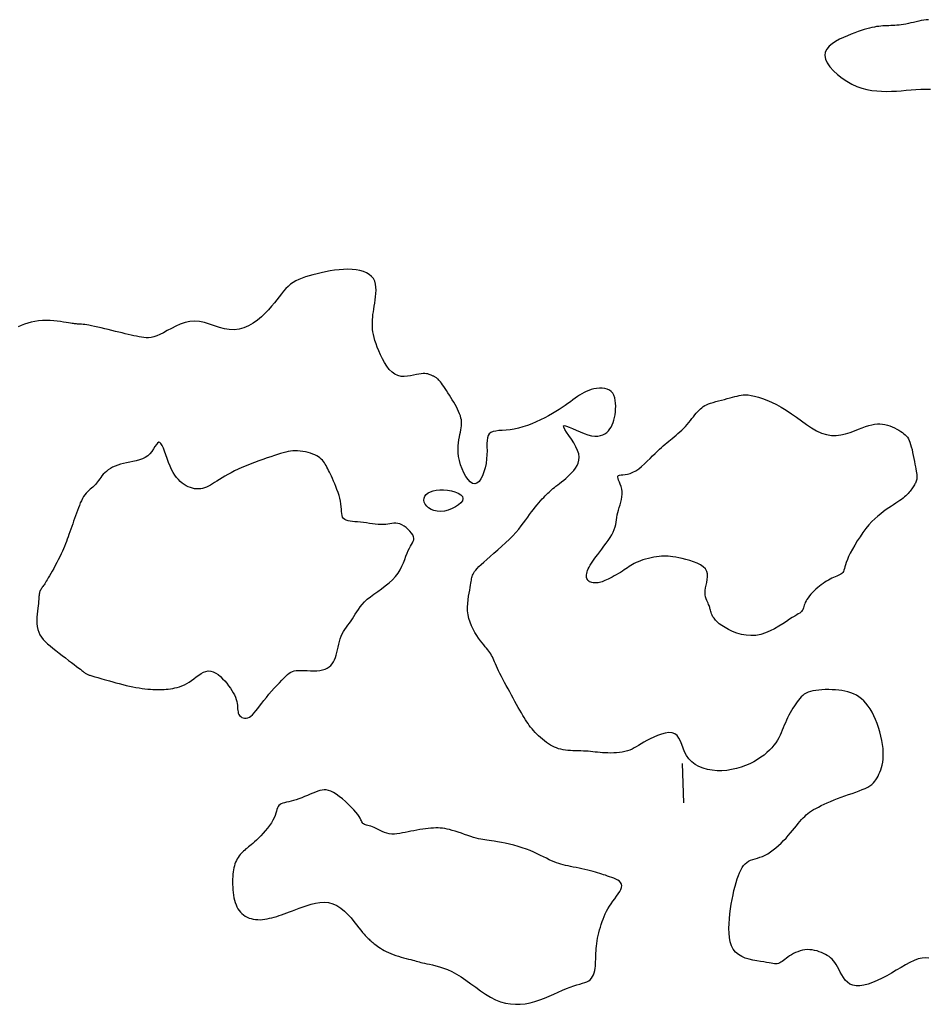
# Model space of a CAD drawing. Header units: millimetres. Extents: x 32690613 to 32693367, y 5343692 to 5344708.
# Tile 979 of 1009: x 32693272 to 32693295, y 5344494 to 5344519. Entities that reach past the tile are written whole.
import ezdxf

# ---------------------------------------------------------------- set-up
doc = ezdxf.new("R2010")
doc.units = ezdxf.units.MM
doc.header["$LTSCALE"] = 20
doc.layers.add('02-DGM_HL_491.50', color=72, linetype='Continuous')

msp = doc.modelspace()

# ---------------------------------------------------------------- linework, layer by layer
at = {"layer": '02-DGM_HL_491.50', "elevation": 491.5, "flags": 128}
for points in [[(32693295.488, 5344519.036), (32693295.432, 5344519.031), (32693295.372, 5344519.023), (32693295.308, 5344519.012), (32693295.243, 5344518.998), (32693295.176, 5344518.983), (32693295.109, 5344518.968), (32693295.042, 5344518.952), (32693294.977, 5344518.937), (32693294.913, 5344518.925), (32693294.852, 5344518.914), (32693294.794, 5344518.905), (32693294.739, 5344518.899), (32693294.685, 5344518.894), (32693294.633, 5344518.89), (32693294.581, 5344518.887), (32693294.531, 5344518.885), (32693294.481, 5344518.883), (32693294.431, 5344518.881), (32693294.381, 5344518.878), (32693294.329, 5344518.875), (32693294.277, 5344518.871), (32693294.223, 5344518.866), (32693294.168, 5344518.858), (32693294.11, 5344518.849), (32693294.049, 5344518.837), (32693293.986, 5344518.823), (32693293.919, 5344518.805), (32693293.848, 5344518.784), (32693293.773, 5344518.76), (32693293.693, 5344518.733), (32693293.609, 5344518.701), (32693293.519, 5344518.666), (32693293.424, 5344518.627), (32693293.323, 5344518.583), (32693293.221, 5344518.535), (32693293.122, 5344518.482), (32693293.031, 5344518.423), (32693292.953, 5344518.358), (32693292.893, 5344518.286), (32693292.854, 5344518.208), (32693292.843, 5344518.123), (32693292.861, 5344518.03), (32693292.908, 5344517.933), (32693292.977, 5344517.833), (32693293.067, 5344517.733), (32693293.171, 5344517.637), (32693293.288, 5344517.546), (32693293.411, 5344517.464), (32693293.539, 5344517.393), (32693293.666, 5344517.335), (32693293.793, 5344517.29), (32693293.919, 5344517.256), (32693294.045, 5344517.232), (32693294.171, 5344517.217), (32693294.296, 5344517.209), (32693294.421, 5344517.207), (32693294.546, 5344517.21), (32693294.671, 5344517.216), (32693294.796, 5344517.225), (32693294.921, 5344517.235), (32693295.045, 5344517.245), (32693295.17, 5344517.254), (32693295.295, 5344517.261), (32693295.42, 5344517.264), (32693295.545, 5344517.263)], [(32693295.498, 5344495.097), (32693295.416, 5344495.108), (32693295.327, 5344495.103), (32693295.23, 5344495.08), (32693295.127, 5344495.042), (32693295.019, 5344494.991), (32693294.906, 5344494.93), (32693294.79, 5344494.863), (32693294.67, 5344494.792), (32693294.549, 5344494.72), (32693294.427, 5344494.651), (32693294.305, 5344494.586), (32693294.184, 5344494.529), (32693294.065, 5344494.479), (32693293.951, 5344494.439), (32693293.842, 5344494.411), (32693293.739, 5344494.395), (32693293.645, 5344494.394), (32693293.561, 5344494.409), (32693293.487, 5344494.44), (32693293.423, 5344494.485), (32693293.367, 5344494.542), (32693293.319, 5344494.606), (32693293.276, 5344494.675), (32693293.237, 5344494.746), (32693293.201, 5344494.815), (32693293.167, 5344494.88), (32693293.134, 5344494.937), (32693293.1, 5344494.988), (32693293.065, 5344495.032), (32693293.029, 5344495.071), (32693292.992, 5344495.106), (32693292.952, 5344495.138), (32693292.909, 5344495.166), (32693292.863, 5344495.193), (32693292.813, 5344495.219), (32693292.76, 5344495.243), (32693292.704, 5344495.265), (32693292.646, 5344495.284), (32693292.586, 5344495.299), (32693292.524, 5344495.31), (32693292.462, 5344495.316), (32693292.4, 5344495.317), (32693292.337, 5344495.311), (32693292.276, 5344495.3), (32693292.215, 5344495.284), (32693292.157, 5344495.265), (32693292.1, 5344495.241), (32693292.046, 5344495.215), (32693291.995, 5344495.187), (32693291.947, 5344495.157), (32693291.903, 5344495.127), (32693291.863, 5344495.097), (32693291.825, 5344495.068), (32693291.79, 5344495.041), (32693291.757, 5344495.016), (32693291.725, 5344494.994), (32693291.694, 5344494.977), (32693291.663, 5344494.964), (32693291.632, 5344494.956), (32693291.599, 5344494.954), (32693291.563, 5344494.955), (32693291.522, 5344494.961), (32693291.476, 5344494.969), (32693291.422, 5344494.979), (32693291.359, 5344494.99), (32693291.286, 5344495.003), (32693291.202, 5344495.016), (32693291.11, 5344495.03), (32693291.012, 5344495.049), (32693290.913, 5344495.072), (32693290.816, 5344495.103), (32693290.723, 5344495.142), (32693290.639, 5344495.192), (32693290.567, 5344495.255), (32693290.509, 5344495.33), (32693290.465, 5344495.418), (32693290.433, 5344495.517), (32693290.412, 5344495.624), (32693290.401, 5344495.738), (32693290.397, 5344495.858), (32693290.4, 5344495.981), (32693290.409, 5344496.106), (32693290.421, 5344496.232), (32693290.438, 5344496.356), (32693290.457, 5344496.479), (32693290.478, 5344496.599), (32693290.502, 5344496.715), (32693290.527, 5344496.826), (32693290.554, 5344496.932), (32693290.581, 5344497.03), (32693290.609, 5344497.121), (32693290.638, 5344497.205), (32693290.668, 5344497.28), (32693290.699, 5344497.348), (32693290.733, 5344497.408), (32693290.77, 5344497.46), (32693290.81, 5344497.505), (32693290.853, 5344497.541), (32693290.901, 5344497.571), (32693290.952, 5344497.595), (32693291.007, 5344497.615), (32693291.065, 5344497.633), (32693291.126, 5344497.651), (32693291.189, 5344497.672), (32693291.255, 5344497.696), (32693291.321, 5344497.726), (32693291.389, 5344497.764), (32693291.458, 5344497.809), (32693291.527, 5344497.859), (32693291.595, 5344497.914), (32693291.663, 5344497.974), (32693291.729, 5344498.036), (32693291.793, 5344498.1), (32693291.855, 5344498.164), (32693291.913, 5344498.229), (32693291.969, 5344498.293), (32693292.021, 5344498.356), (32693292.072, 5344498.417), (32693292.12, 5344498.476), (32693292.165, 5344498.532), (32693292.209, 5344498.584), (32693292.251, 5344498.633), (32693292.291, 5344498.677), (32693292.331, 5344498.717), (32693292.372, 5344498.754), (32693292.413, 5344498.789), (32693292.458, 5344498.823), (32693292.506, 5344498.855), (32693292.558, 5344498.888), (32693292.616, 5344498.921), (32693292.681, 5344498.955), (32693292.751, 5344498.99), (32693292.827, 5344499.027), (32693292.907, 5344499.063), (32693292.992, 5344499.099), (32693293.08, 5344499.136), (32693293.17, 5344499.171), (32693293.263, 5344499.206), (32693293.356, 5344499.239), (32693293.45, 5344499.272), (32693293.543, 5344499.303), (32693293.633, 5344499.335), (32693293.719, 5344499.366), (32693293.799, 5344499.398), (32693293.873, 5344499.43), (32693293.939, 5344499.463), (32693293.996, 5344499.498), (32693294.044, 5344499.533), (32693294.085, 5344499.571), (32693294.121, 5344499.61), (32693294.151, 5344499.652), (32693294.178, 5344499.696), (32693294.203, 5344499.742), (32693294.226, 5344499.791), (32693294.249, 5344499.844), (32693294.271, 5344499.9), (32693294.291, 5344499.961), (32693294.309, 5344500.026), (32693294.323, 5344500.097), (32693294.333, 5344500.173), (32693294.338, 5344500.256), (32693294.338, 5344500.346), (32693294.331, 5344500.443), (32693294.318, 5344500.546), (32693294.3, 5344500.654), (32693294.276, 5344500.763), (32693294.247, 5344500.873), (32693294.215, 5344500.982), (32693294.178, 5344501.088), (32693294.138, 5344501.189), (32693294.095, 5344501.284), (32693294.05, 5344501.373), (32693294.001, 5344501.455), (32693293.95, 5344501.531), (32693293.895, 5344501.6), (32693293.838, 5344501.662), (32693293.778, 5344501.717), (32693293.715, 5344501.765), (32693293.65, 5344501.806), (32693293.581, 5344501.84), (32693293.51, 5344501.868), (32693293.436, 5344501.891), (32693293.36, 5344501.91), (32693293.281, 5344501.924), (32693293.2, 5344501.934), (32693293.116, 5344501.941), (32693293.031, 5344501.946), (32693292.944, 5344501.949), (32693292.858, 5344501.948), (32693292.773, 5344501.945), (32693292.692, 5344501.938), (32693292.614, 5344501.929), (32693292.542, 5344501.916), (32693292.476, 5344501.9), (32693292.418, 5344501.88), (32693292.367, 5344501.856), (32693292.321, 5344501.829), (32693292.28, 5344501.798), (32693292.242, 5344501.764), (32693292.207, 5344501.725), (32693292.173, 5344501.683), (32693292.139, 5344501.636), (32693292.104, 5344501.586), (32693292.068, 5344501.533), (32693292.032, 5344501.476), (32693291.996, 5344501.417), (32693291.961, 5344501.356), (32693291.927, 5344501.294), (32693291.895, 5344501.231), (32693291.865, 5344501.167), (32693291.838, 5344501.103), (32693291.811, 5344501.04), (32693291.786, 5344500.976), (32693291.76, 5344500.913), (32693291.733, 5344500.849), (32693291.704, 5344500.785), (32693291.672, 5344500.722), (32693291.635, 5344500.658), (32693291.593, 5344500.594), (32693291.546, 5344500.529), (32693291.492, 5344500.466), (32693291.433, 5344500.403), (32693291.367, 5344500.341), (32693291.294, 5344500.281), (32693291.214, 5344500.222), (32693291.126, 5344500.165), (32693291.03, 5344500.111), (32693290.928, 5344500.06), (32693290.82, 5344500.013), (32693290.706, 5344499.972), (32693290.588, 5344499.936), (32693290.467, 5344499.909), (32693290.344, 5344499.889), (32693290.22, 5344499.88), (32693290.095, 5344499.88), (32693289.972, 5344499.891), (32693289.852, 5344499.912), (32693289.738, 5344499.944), (32693289.631, 5344499.987), (32693289.533, 5344500.04), (32693289.447, 5344500.105), (32693289.374, 5344500.18), (32693289.315, 5344500.266), (32693289.268, 5344500.358), (32693289.228, 5344500.453), (32693289.193, 5344500.547), (32693289.158, 5344500.635), (32693289.119, 5344500.713), (32693289.073, 5344500.777), (32693289.015, 5344500.822), (32693288.945, 5344500.846), (32693288.862, 5344500.851), (32693288.771, 5344500.84), (32693288.675, 5344500.816), (32693288.577, 5344500.781), (32693288.479, 5344500.74), (32693288.386, 5344500.695), (32693288.299, 5344500.65), (32693288.223, 5344500.606), (32693288.154, 5344500.565), (32693288.092, 5344500.527), (32693288.034, 5344500.492), (32693287.979, 5344500.46), (32693287.925, 5344500.432), (32693287.869, 5344500.407), (32693287.809, 5344500.386), (32693287.745, 5344500.369), (32693287.676, 5344500.355), (32693287.605, 5344500.345), (32693287.531, 5344500.338), (32693287.457, 5344500.334), (32693287.382, 5344500.332), (32693287.31, 5344500.333), (32693287.239, 5344500.335), (32693287.172, 5344500.339), (32693287.108, 5344500.344), (32693287.047, 5344500.35), (32693286.986, 5344500.357), (32693286.927, 5344500.363), (32693286.867, 5344500.37), (32693286.807, 5344500.375), (32693286.745, 5344500.379), (32693286.682, 5344500.382), (32693286.616, 5344500.384), (32693286.55, 5344500.385), (32693286.483, 5344500.386), (32693286.417, 5344500.388), (32693286.351, 5344500.392), (32693286.287, 5344500.396), (32693286.225, 5344500.403), (32693286.165, 5344500.413), (32693286.107, 5344500.426), (32693286.052, 5344500.441), (32693285.997, 5344500.46), (32693285.944, 5344500.482), (32693285.892, 5344500.507), (32693285.841, 5344500.535), (32693285.789, 5344500.567), (32693285.738, 5344500.603), (32693285.687, 5344500.641), (32693285.637, 5344500.682), (32693285.587, 5344500.725), (32693285.54, 5344500.769), (32693285.494, 5344500.814), (32693285.45, 5344500.859), (32693285.409, 5344500.904), (32693285.372, 5344500.948), (32693285.336, 5344500.992), (32693285.303, 5344501.036), (32693285.27, 5344501.082), (32693285.238, 5344501.13), (32693285.206, 5344501.18), (32693285.173, 5344501.235), (32693285.138, 5344501.293), (32693285.102, 5344501.357), (32693285.063, 5344501.425), (32693285.022, 5344501.497), (32693284.98, 5344501.572), (32693284.937, 5344501.65), (32693284.893, 5344501.729), (32693284.849, 5344501.81), (32693284.804, 5344501.892), (32693284.759, 5344501.973), (32693284.715, 5344502.054), (32693284.671, 5344502.134), (32693284.63, 5344502.212), (32693284.59, 5344502.287), (32693284.553, 5344502.359), (32693284.519, 5344502.427), (32693284.488, 5344502.491), (32693284.462, 5344502.55), (32693284.439, 5344502.605), (32693284.418, 5344502.655), (32693284.399, 5344502.701), (32693284.38, 5344502.745), (32693284.362, 5344502.785), (32693284.342, 5344502.823), (32693284.321, 5344502.86), (32693284.298, 5344502.895), (32693284.271, 5344502.93), (32693284.243, 5344502.966), (32693284.211, 5344503.003), (32693284.177, 5344503.044), (32693284.139, 5344503.089), (32693284.099, 5344503.14), (32693284.056, 5344503.197), (32693284.01, 5344503.262), (32693283.962, 5344503.333), (32693283.915, 5344503.41), (32693283.869, 5344503.493), (32693283.828, 5344503.58), (32693283.791, 5344503.671), (32693283.761, 5344503.765), (32693283.74, 5344503.86), (32693283.729, 5344503.957), (32693283.726, 5344504.053), (32693283.73, 5344504.148), (32693283.739, 5344504.241), (32693283.752, 5344504.329), (32693283.766, 5344504.411), (32693283.781, 5344504.487), (32693283.794, 5344504.555), (32693283.805, 5344504.613), (32693283.813, 5344504.663), (32693283.819, 5344504.707), (32693283.824, 5344504.744), (32693283.83, 5344504.778), (32693283.836, 5344504.808), (32693283.844, 5344504.837), (32693283.854, 5344504.865), (32693283.867, 5344504.895), (32693283.884, 5344504.926), (32693283.907, 5344504.959), (32693283.936, 5344504.997), (32693283.973, 5344505.039), (32693284.018, 5344505.086), (32693284.074, 5344505.14), (32693284.141, 5344505.202), (32693284.219, 5344505.271), (32693284.306, 5344505.347), (32693284.401, 5344505.429), (32693284.5, 5344505.515), (32693284.6, 5344505.604), (32693284.698, 5344505.694), (32693284.793, 5344505.784), (32693284.882, 5344505.873), (32693284.961, 5344505.959), (32693285.033, 5344506.043), (32693285.098, 5344506.124), (32693285.157, 5344506.202), (32693285.211, 5344506.277), (32693285.262, 5344506.349), (32693285.311, 5344506.418), (32693285.358, 5344506.484), (32693285.406, 5344506.547), (32693285.453, 5344506.606), (32693285.5, 5344506.662), (32693285.545, 5344506.715), (32693285.589, 5344506.765), (32693285.632, 5344506.811), (32693285.672, 5344506.853), (32693285.709, 5344506.892), (32693285.744, 5344506.927), (32693285.777, 5344506.959), (32693285.808, 5344506.989), (32693285.84, 5344507.018), (32693285.872, 5344507.046), (32693285.906, 5344507.075), (32693285.943, 5344507.105), (32693285.983, 5344507.136), (32693286.028, 5344507.171), (32693286.076, 5344507.208), (32693286.127, 5344507.248), (32693286.18, 5344507.29), (32693286.234, 5344507.335), (32693286.288, 5344507.383), (32693286.341, 5344507.433), (32693286.392, 5344507.486), (32693286.44, 5344507.541), (32693286.484, 5344507.6), (32693286.521, 5344507.662), (32693286.549, 5344507.728), (32693286.567, 5344507.8), (32693286.572, 5344507.876), (32693286.563, 5344507.959), (32693286.537, 5344508.048), (32693286.494, 5344508.143), (32693286.438, 5344508.241), (32693286.376, 5344508.339), (32693286.313, 5344508.432), (32693286.256, 5344508.515), (32693286.211, 5344508.586), (32693286.183, 5344508.64), (32693286.179, 5344508.673), (32693286.203, 5344508.683), (32693286.251, 5344508.672), (32693286.32, 5344508.646), (32693286.404, 5344508.609), (32693286.499, 5344508.566), (32693286.599, 5344508.521), (32693286.701, 5344508.48), (32693286.799, 5344508.447), (32693286.89, 5344508.426), (32693286.973, 5344508.416), (32693287.048, 5344508.417), (32693287.116, 5344508.428), (32693287.177, 5344508.448), (32693287.232, 5344508.476), (32693287.281, 5344508.51), (32693287.323, 5344508.551), (32693287.361, 5344508.597), (32693287.393, 5344508.647), (32693287.421, 5344508.702), (32693287.444, 5344508.761), (32693287.463, 5344508.823), (32693287.478, 5344508.889), (32693287.49, 5344508.958), (32693287.499, 5344509.03), (32693287.505, 5344509.105), (32693287.508, 5344509.18), (32693287.506, 5344509.254), (32693287.498, 5344509.326), (32693287.484, 5344509.393), (32693287.463, 5344509.455), (32693287.434, 5344509.509), (32693287.395, 5344509.554), (32693287.347, 5344509.589), (32693287.291, 5344509.614), (32693287.229, 5344509.63), (32693287.161, 5344509.637), (32693287.091, 5344509.637), (32693287.02, 5344509.631), (32693286.95, 5344509.618), (32693286.882, 5344509.601), (32693286.818, 5344509.58), (32693286.758, 5344509.555), (32693286.7, 5344509.526), (32693286.643, 5344509.494), (32693286.587, 5344509.46), (32693286.531, 5344509.422), (32693286.474, 5344509.381), (32693286.414, 5344509.338), (32693286.352, 5344509.293), (32693286.286, 5344509.246), (32693286.216, 5344509.197), (32693286.142, 5344509.147), (32693286.064, 5344509.095), (32693285.98, 5344509.043), (32693285.891, 5344508.99), (32693285.796, 5344508.936), (32693285.695, 5344508.882), (32693285.589, 5344508.829), (32693285.48, 5344508.778), (32693285.367, 5344508.731), (32693285.254, 5344508.687), (32693285.14, 5344508.649), (32693285.027, 5344508.617), (32693284.917, 5344508.593), (32693284.81, 5344508.577), (32693284.709, 5344508.567), (32693284.613, 5344508.56), (32693284.526, 5344508.554), (32693284.447, 5344508.545), (32693284.379, 5344508.531), (32693284.323, 5344508.509), (32693284.28, 5344508.476), (32693284.25, 5344508.431), (32693284.233, 5344508.373), (32693284.224, 5344508.304), (32693284.222, 5344508.225), (32693284.222, 5344508.137), (32693284.223, 5344508.041), (32693284.221, 5344507.939), (32693284.213, 5344507.832), (32693284.198, 5344507.72), (32693284.174, 5344507.609), (32693284.144, 5344507.503), (32693284.108, 5344507.405), (32693284.066, 5344507.321), (32693284.019, 5344507.255), (32693283.967, 5344507.212), (32693283.913, 5344507.194), (32693283.855, 5344507.207), (32693283.797, 5344507.246), (32693283.739, 5344507.308), (32693283.683, 5344507.387), (32693283.632, 5344507.479), (32693283.586, 5344507.58), (32693283.547, 5344507.686), (32693283.517, 5344507.791), (32693283.497, 5344507.891), (32693283.486, 5344507.987), (32693283.483, 5344508.079), (32693283.487, 5344508.165), (32693283.495, 5344508.246), (32693283.506, 5344508.322), (32693283.519, 5344508.393), (32693283.532, 5344508.458), (32693283.545, 5344508.519), (32693283.556, 5344508.575), (32693283.565, 5344508.628), (32693283.571, 5344508.679), (32693283.574, 5344508.728), (32693283.573, 5344508.777), (32693283.568, 5344508.826), (32693283.558, 5344508.876), (32693283.543, 5344508.929), (32693283.523, 5344508.984), (32693283.499, 5344509.041), (32693283.472, 5344509.099), (32693283.441, 5344509.158), (32693283.408, 5344509.218), (32693283.373, 5344509.279), (32693283.337, 5344509.34), (32693283.3, 5344509.401), (32693283.262, 5344509.461), (32693283.225, 5344509.52), (32693283.189, 5344509.576), (32693283.154, 5344509.629), (32693283.12, 5344509.678), (32693283.089, 5344509.723), (32693283.06, 5344509.762), (32693283.035, 5344509.795), (32693283.012, 5344509.822), (32693282.992, 5344509.844), (32693282.974, 5344509.863), (32693282.958, 5344509.878), (32693282.943, 5344509.89), (32693282.93, 5344509.9), (32693282.917, 5344509.909), (32693282.904, 5344509.917), (32693282.891, 5344509.925), (32693282.878, 5344509.932), (32693282.864, 5344509.94), (32693282.849, 5344509.947), (32693282.832, 5344509.955), (32693282.814, 5344509.963), (32693282.794, 5344509.972), (32693282.77, 5344509.981), (32693282.744, 5344509.99), (32693282.714, 5344509.999), (32693282.68, 5344510.005), (32693282.64, 5344510.009), (32693282.595, 5344510.01), (32693282.544, 5344510.007), (32693282.485, 5344509.998), (32693282.42, 5344509.984), (32693282.348, 5344509.968), (32693282.272, 5344509.952), (32693282.192, 5344509.94), (32693282.111, 5344509.934), (32693282.03, 5344509.939), (32693281.949, 5344509.957), (32693281.872, 5344509.992), (32693281.799, 5344510.045), (32693281.73, 5344510.115), (32693281.666, 5344510.197), (32693281.607, 5344510.289), (32693281.552, 5344510.387), (32693281.503, 5344510.488), (32693281.46, 5344510.588), (32693281.422, 5344510.683), (32693281.39, 5344510.772), (32693281.364, 5344510.854), (32693281.342, 5344510.931), (32693281.325, 5344511.003), (32693281.313, 5344511.071), (32693281.304, 5344511.136), (32693281.299, 5344511.199), (32693281.297, 5344511.262), (32693281.298, 5344511.325), (32693281.301, 5344511.388), (32693281.306, 5344511.452), (32693281.313, 5344511.518), (32693281.322, 5344511.586), (32693281.332, 5344511.656), (32693281.343, 5344511.73), (32693281.356, 5344511.806), (32693281.368, 5344511.887), (32693281.38, 5344511.97), (32693281.388, 5344512.053), (32693281.392, 5344512.136), (32693281.389, 5344512.217), (32693281.378, 5344512.294), (32693281.356, 5344512.366), (32693281.323, 5344512.431), (32693281.276, 5344512.488), (32693281.217, 5344512.536), (32693281.147, 5344512.577), (32693281.067, 5344512.61), (32693280.978, 5344512.636), (32693280.881, 5344512.654), (32693280.779, 5344512.665), (32693280.671, 5344512.669), (32693280.56, 5344512.667), (32693280.447, 5344512.659), (32693280.332, 5344512.646), (32693280.217, 5344512.628), (32693280.103, 5344512.607), (32693279.992, 5344512.583), (32693279.884, 5344512.557), (32693279.78, 5344512.53), (32693279.683, 5344512.503), (32693279.591, 5344512.474), (32693279.504, 5344512.443), (32693279.423, 5344512.409), (32693279.347, 5344512.373), (32693279.275, 5344512.332), (32693279.208, 5344512.286), (32693279.146, 5344512.234), (32693279.087, 5344512.177), (32693279.031, 5344512.113), (32693278.975, 5344512.045), (32693278.919, 5344511.971), (32693278.859, 5344511.893), (32693278.796, 5344511.811), (32693278.726, 5344511.726), (32693278.648, 5344511.638), (32693278.56, 5344511.548), (32693278.465, 5344511.459), (32693278.361, 5344511.374), (32693278.252, 5344511.297), (32693278.137, 5344511.23), (32693278.018, 5344511.177), (32693277.895, 5344511.14), (32693277.771, 5344511.124), (32693277.646, 5344511.13), (32693277.52, 5344511.154), (32693277.393, 5344511.189), (32693277.267, 5344511.231), (32693277.14, 5344511.274), (32693277.013, 5344511.312), (32693276.887, 5344511.339), (32693276.762, 5344511.349), (32693276.637, 5344511.339), (32693276.515, 5344511.311), (32693276.395, 5344511.27), (32693276.279, 5344511.219), (32693276.168, 5344511.163), (32693276.063, 5344511.106), (32693275.965, 5344511.052), (32693275.874, 5344511.006), (32693275.793, 5344510.971), (32693275.718, 5344510.946), (32693275.65, 5344510.93), (32693275.586, 5344510.923), (32693275.525, 5344510.922), (32693275.465, 5344510.927), (32693275.405, 5344510.935), (32693275.343, 5344510.947), (32693275.278, 5344510.96), (32693275.211, 5344510.975), (32693275.14, 5344510.991), (32693275.065, 5344511.008), (32693274.988, 5344511.026), (32693274.908, 5344511.045), (32693274.824, 5344511.066), (32693274.737, 5344511.087), (32693274.647, 5344511.109), (32693274.556, 5344511.131), (32693274.465, 5344511.153), (32693274.375, 5344511.174), (32693274.289, 5344511.194), (32693274.207, 5344511.212), (32693274.131, 5344511.228), (32693274.064, 5344511.242), (32693274.005, 5344511.252), (32693273.955, 5344511.26), (32693273.913, 5344511.265), (32693273.876, 5344511.268), (32693273.844, 5344511.271), (32693273.816, 5344511.272), (32693273.791, 5344511.273), (32693273.768, 5344511.274), (32693273.745, 5344511.275), (32693273.721, 5344511.277), (32693273.695, 5344511.28), (32693273.665, 5344511.284), (32693273.631, 5344511.289), (32693273.59, 5344511.296), (32693273.541, 5344511.303), (32693273.483, 5344511.313), (32693273.415, 5344511.323), (32693273.338, 5344511.335), (32693273.254, 5344511.345), (32693273.164, 5344511.355), (32693273.07, 5344511.361), (32693272.973, 5344511.364), (32693272.875, 5344511.362), (32693272.778, 5344511.354), (32693272.683, 5344511.34), (32693272.591, 5344511.319), (32693272.501, 5344511.295), (32693272.416, 5344511.267), (32693272.335, 5344511.237), (32693272.259, 5344511.206)], [(32693289.251, 5344499.063), (32693289.212, 5344500.063)]]:
    msp.add_lwpolyline(points, dxfattribs=at)
for points in [[(32693293.023, 5344504.789), (32693292.979, 5344504.767), (32693292.935, 5344504.744), (32693292.891, 5344504.718), (32693292.846, 5344504.689), (32693292.8, 5344504.658), (32693292.755, 5344504.625), (32693292.71, 5344504.589), (32693292.664, 5344504.551), (32693292.619, 5344504.51), (32693292.575, 5344504.468), (32693292.532, 5344504.425), (32693292.491, 5344504.381), (32693292.453, 5344504.337), (32693292.419, 5344504.293), (32693292.389, 5344504.251), (32693292.365, 5344504.21), (32693292.346, 5344504.171), (32693292.331, 5344504.134), (32693292.32, 5344504.1), (32693292.31, 5344504.068), (32693292.302, 5344504.038), (32693292.293, 5344504.01), (32693292.283, 5344503.985), (32693292.27, 5344503.963), (32693292.253, 5344503.942), (32693292.231, 5344503.923), (32693292.204, 5344503.903), (32693292.169, 5344503.881), (32693292.127, 5344503.855), (32693292.076, 5344503.824), (32693292.016, 5344503.787), (32693291.945, 5344503.742), (32693291.864, 5344503.687), (32693291.772, 5344503.627), (32693291.671, 5344503.564), (32693291.564, 5344503.503), (32693291.45, 5344503.445), (32693291.331, 5344503.395), (32693291.209, 5344503.356), (32693291.086, 5344503.333), (32693290.961, 5344503.326), (32693290.838, 5344503.335), (32693290.717, 5344503.358), (32693290.601, 5344503.391), (32693290.491, 5344503.432), (32693290.39, 5344503.479), (32693290.298, 5344503.53), (32693290.218, 5344503.581), (32693290.151, 5344503.631), (32693290.096, 5344503.679), (32693290.052, 5344503.724), (32693290.017, 5344503.768), (32693289.99, 5344503.809), (32693289.97, 5344503.847), (32693289.954, 5344503.883), (32693289.943, 5344503.915), (32693289.934, 5344503.945), (32693289.926, 5344503.972), (32693289.92, 5344503.997), (32693289.914, 5344504.021), (32693289.908, 5344504.045), (32693289.9, 5344504.07), (32693289.891, 5344504.096), (32693289.879, 5344504.123), (32693289.865, 5344504.154), (32693289.849, 5344504.188), (32693289.832, 5344504.226), (32693289.817, 5344504.267), (32693289.804, 5344504.313), (32693289.795, 5344504.363), (32693289.791, 5344504.417), (32693289.794, 5344504.478), (32693289.804, 5344504.543), (32693289.818, 5344504.612), (32693289.833, 5344504.684), (32693289.846, 5344504.757), (32693289.852, 5344504.829), (32693289.848, 5344504.899), (32693289.831, 5344504.965), (32693289.796, 5344505.026), (32693289.743, 5344505.08), (32693289.672, 5344505.128), (32693289.589, 5344505.171), (32693289.497, 5344505.208), (32693289.4, 5344505.239), (32693289.302, 5344505.267), (32693289.207, 5344505.29), (32693289.118, 5344505.309), (32693289.039, 5344505.325), (32693288.968, 5344505.338), (32693288.904, 5344505.347), (32693288.845, 5344505.353), (32693288.789, 5344505.356), (32693288.733, 5344505.356), (32693288.676, 5344505.353), (32693288.616, 5344505.347), (32693288.552, 5344505.337), (32693288.483, 5344505.325), (32693288.413, 5344505.311), (32693288.342, 5344505.294), (32693288.272, 5344505.276), (32693288.203, 5344505.255), (32693288.139, 5344505.234), (32693288.079, 5344505.211), (32693288.026, 5344505.188), (32693287.978, 5344505.163), (32693287.934, 5344505.138), (32693287.892, 5344505.112), (32693287.852, 5344505.086), (32693287.812, 5344505.058), (32693287.77, 5344505.029), (32693287.726, 5344505), (32693287.679, 5344504.97), (32693287.628, 5344504.939), (32693287.576, 5344504.908), (32693287.523, 5344504.878), (32693287.469, 5344504.848), (32693287.417, 5344504.82), (32693287.366, 5344504.794), (32693287.318, 5344504.77), (32693287.274, 5344504.749), (32693287.233, 5344504.73), (32693287.195, 5344504.714), (32693287.159, 5344504.701), (32693287.125, 5344504.69), (32693287.091, 5344504.681), (32693287.059, 5344504.675), (32693287.026, 5344504.671), (32693286.994, 5344504.67), (32693286.961, 5344504.671), (32693286.929, 5344504.674), (32693286.899, 5344504.68), (32693286.87, 5344504.689), (32693286.843, 5344504.701), (32693286.82, 5344504.716), (32693286.8, 5344504.735), (32693286.785, 5344504.756), (32693286.773, 5344504.782), (32693286.765, 5344504.81), (32693286.762, 5344504.841), (32693286.763, 5344504.874), (32693286.768, 5344504.91), (32693286.777, 5344504.949), (32693286.79, 5344504.989), (32693286.808, 5344505.031), (32693286.83, 5344505.075), (32693286.856, 5344505.121), (32693286.886, 5344505.171), (32693286.92, 5344505.223), (32693286.959, 5344505.278), (32693287.002, 5344505.336), (32693287.049, 5344505.399), (32693287.1, 5344505.465), (32693287.154, 5344505.535), (32693287.209, 5344505.607), (32693287.263, 5344505.68), (32693287.315, 5344505.753), (32693287.364, 5344505.827), (32693287.407, 5344505.898), (32693287.443, 5344505.968), (32693287.471, 5344506.035), (32693287.492, 5344506.099), (32693287.508, 5344506.161), (32693287.52, 5344506.222), (32693287.53, 5344506.282), (32693287.539, 5344506.343), (32693287.549, 5344506.404), (32693287.562, 5344506.466), (32693287.579, 5344506.53), (32693287.598, 5344506.596), (32693287.619, 5344506.662), (32693287.638, 5344506.73), (32693287.654, 5344506.797), (32693287.667, 5344506.865), (32693287.673, 5344506.932), (32693287.671, 5344506.998), (32693287.661, 5344507.063), (32693287.644, 5344507.126), (32693287.623, 5344507.185), (32693287.602, 5344507.24), (32693287.582, 5344507.289), (32693287.567, 5344507.332), (32693287.56, 5344507.367), (32693287.563, 5344507.393), (32693287.579, 5344507.409), (32693287.607, 5344507.419), (32693287.646, 5344507.425), (32693287.694, 5344507.429), (32693287.749, 5344507.435), (32693287.811, 5344507.445), (32693287.878, 5344507.463), (32693287.949, 5344507.491), (32693288.021, 5344507.531), (32693288.095, 5344507.582), (32693288.169, 5344507.641), (32693288.243, 5344507.706), (32693288.315, 5344507.774), (32693288.384, 5344507.842), (32693288.451, 5344507.909), (32693288.514, 5344507.972), (32693288.571, 5344508.028), (32693288.625, 5344508.079), (32693288.676, 5344508.125), (32693288.723, 5344508.168), (32693288.769, 5344508.207), (32693288.815, 5344508.245), (32693288.86, 5344508.282), (32693288.905, 5344508.319), (32693288.952, 5344508.357), (32693289, 5344508.396), (32693289.048, 5344508.437), (32693289.097, 5344508.479), (32693289.146, 5344508.522), (32693289.194, 5344508.567), (32693289.241, 5344508.613), (32693289.287, 5344508.661), (32693289.331, 5344508.711), (32693289.374, 5344508.761), (32693289.415, 5344508.811), (32693289.454, 5344508.861), (32693289.492, 5344508.91), (32693289.529, 5344508.956), (32693289.565, 5344509), (32693289.6, 5344509.041), (32693289.634, 5344509.078), (32693289.668, 5344509.11), (32693289.703, 5344509.14), (32693289.74, 5344509.167), (32693289.78, 5344509.192), (32693289.825, 5344509.214), (32693289.875, 5344509.236), (32693289.931, 5344509.256), (32693289.994, 5344509.276), (32693290.062, 5344509.296), (32693290.134, 5344509.315), (32693290.209, 5344509.334), (32693290.283, 5344509.352), (32693290.356, 5344509.37), (32693290.426, 5344509.387), (32693290.491, 5344509.405), (32693290.55, 5344509.421), (32693290.604, 5344509.437), (32693290.657, 5344509.45), (32693290.709, 5344509.46), (32693290.764, 5344509.467), (32693290.824, 5344509.468), (32693290.89, 5344509.464), (32693290.966, 5344509.453), (32693291.052, 5344509.434), (32693291.149, 5344509.408), (32693291.254, 5344509.373), (32693291.367, 5344509.331), (32693291.485, 5344509.279), (32693291.608, 5344509.22), (32693291.734, 5344509.151), (32693291.862, 5344509.073), (32693291.991, 5344508.986), (32693292.119, 5344508.894), (32693292.248, 5344508.801), (32693292.377, 5344508.71), (32693292.505, 5344508.626), (32693292.633, 5344508.553), (32693292.76, 5344508.494), (32693292.887, 5344508.453), (32693293.013, 5344508.434), (32693293.137, 5344508.434), (32693293.258, 5344508.449), (32693293.376, 5344508.476), (32693293.49, 5344508.511), (32693293.599, 5344508.55), (32693293.701, 5344508.59), (32693293.798, 5344508.628), (32693293.886, 5344508.659), (32693293.969, 5344508.685), (32693294.045, 5344508.704), (32693294.117, 5344508.717), (32693294.186, 5344508.725), (32693294.251, 5344508.726), (32693294.315, 5344508.722), (32693294.378, 5344508.712), (32693294.441, 5344508.696), (32693294.504, 5344508.676), (32693294.565, 5344508.652), (32693294.624, 5344508.625), (32693294.681, 5344508.596), (32693294.734, 5344508.566), (32693294.783, 5344508.535), (32693294.827, 5344508.505), (32693294.866, 5344508.476), (32693294.899, 5344508.447), (32693294.929, 5344508.416), (32693294.955, 5344508.384), (32693294.977, 5344508.348), (32693294.998, 5344508.306), (32693295.017, 5344508.259), (32693295.035, 5344508.204), (32693295.053, 5344508.142), (32693295.071, 5344508.073), (32693295.087, 5344507.999), (32693295.104, 5344507.923), (32693295.119, 5344507.846), (32693295.133, 5344507.771), (32693295.147, 5344507.7), (32693295.159, 5344507.634), (32693295.169, 5344507.576), (32693295.179, 5344507.524), (32693295.186, 5344507.479), (32693295.192, 5344507.439), (32693295.195, 5344507.403), (32693295.197, 5344507.371), (32693295.196, 5344507.342), (32693295.193, 5344507.316), (32693295.188, 5344507.29), (32693295.18, 5344507.265), (32693295.17, 5344507.241), (32693295.159, 5344507.217), (32693295.146, 5344507.194), (32693295.132, 5344507.17), (32693295.116, 5344507.145), (32693295.099, 5344507.12), (32693295.082, 5344507.094), (32693295.064, 5344507.067), (32693295.044, 5344507.039), (32693295.023, 5344507.01), (32693295, 5344506.981), (32693294.974, 5344506.952), (32693294.946, 5344506.922), (32693294.915, 5344506.892), (32693294.88, 5344506.862), (32693294.843, 5344506.832), (32693294.802, 5344506.801), (32693294.757, 5344506.769), (32693294.709, 5344506.736), (32693294.657, 5344506.701), (32693294.602, 5344506.664), (32693294.543, 5344506.626), (32693294.48, 5344506.584), (32693294.414, 5344506.54), (32693294.345, 5344506.491), (32693294.273, 5344506.436), (32693294.2, 5344506.376), (32693294.124, 5344506.309), (32693294.048, 5344506.233), (32693293.971, 5344506.149), (32693293.894, 5344506.055), (32693293.817, 5344505.955), (32693293.744, 5344505.849), (32693293.673, 5344505.742), (32693293.608, 5344505.635), (32693293.548, 5344505.531), (32693293.496, 5344505.433), (32693293.453, 5344505.343), (32693293.42, 5344505.264), (32693293.394, 5344505.194), (32693293.375, 5344505.133), (32693293.359, 5344505.081), (32693293.346, 5344505.036), (32693293.334, 5344504.998), (32693293.32, 5344504.965), (32693293.302, 5344504.937), (32693293.28, 5344504.913), (32693293.253, 5344504.892), (32693293.221, 5344504.874), (32693293.187, 5344504.857), (32693293.149, 5344504.841), (32693293.108, 5344504.825), (32693293.066, 5344504.807)], [(32693275.694, 5344501.953), (32693275.756, 5344501.95), (32693275.814, 5344501.948), (32693275.871, 5344501.948), (32693275.926, 5344501.949), (32693275.98, 5344501.952), (32693276.034, 5344501.957), (32693276.089, 5344501.963), (32693276.144, 5344501.971), (32693276.201, 5344501.98), (32693276.259, 5344501.991), (32693276.318, 5344502.006), (32693276.378, 5344502.023), (32693276.438, 5344502.045), (32693276.499, 5344502.071), (32693276.56, 5344502.102), (32693276.621, 5344502.139), (32693276.682, 5344502.182), (32693276.743, 5344502.228), (32693276.803, 5344502.275), (32693276.864, 5344502.32), (32693276.925, 5344502.36), (32693276.987, 5344502.393), (32693277.048, 5344502.415), (32693277.11, 5344502.425), (32693277.173, 5344502.42), (32693277.236, 5344502.401), (32693277.298, 5344502.371), (32693277.359, 5344502.331), (32693277.418, 5344502.283), (32693277.476, 5344502.228), (32693277.53, 5344502.17), (32693277.581, 5344502.11), (32693277.629, 5344502.049), (32693277.672, 5344501.989), (32693277.711, 5344501.929), (32693277.745, 5344501.87), (32693277.775, 5344501.812), (32693277.8, 5344501.755), (32693277.821, 5344501.7), (32693277.836, 5344501.647), (32693277.846, 5344501.597), (32693277.852, 5344501.549), (32693277.856, 5344501.504), (32693277.859, 5344501.461), (32693277.862, 5344501.42), (32693277.868, 5344501.383), (32693277.876, 5344501.348), (32693277.89, 5344501.316), (32693277.91, 5344501.287), (32693277.936, 5344501.262), (32693277.966, 5344501.241), (32693278, 5344501.226), (32693278.037, 5344501.218), (32693278.076, 5344501.218), (32693278.116, 5344501.226), (32693278.157, 5344501.243), (32693278.198, 5344501.271), (32693278.239, 5344501.307), (32693278.281, 5344501.353), (32693278.325, 5344501.406), (32693278.371, 5344501.466), (32693278.42, 5344501.531), (32693278.472, 5344501.601), (32693278.53, 5344501.675), (32693278.592, 5344501.751), (32693278.657, 5344501.829), (32693278.725, 5344501.907), (32693278.793, 5344501.983), (32693278.86, 5344502.056), (32693278.925, 5344502.125), (32693278.986, 5344502.189), (32693279.041, 5344502.245), (32693279.09, 5344502.293), (32693279.134, 5344502.333), (32693279.176, 5344502.365), (32693279.216, 5344502.391), (32693279.258, 5344502.41), (32693279.303, 5344502.424), (32693279.354, 5344502.433), (32693279.412, 5344502.437), (32693279.478, 5344502.438), (32693279.553, 5344502.436), (32693279.632, 5344502.434), (32693279.714, 5344502.431), (32693279.797, 5344502.43), (32693279.878, 5344502.432), (32693279.955, 5344502.438), (32693280.026, 5344502.45), (32693280.089, 5344502.469), (32693280.145, 5344502.494), (32693280.193, 5344502.526), (32693280.235, 5344502.563), (32693280.272, 5344502.606), (32693280.303, 5344502.655), (32693280.33, 5344502.709), (32693280.352, 5344502.767), (32693280.372, 5344502.83), (32693280.389, 5344502.896), (32693280.405, 5344502.965), (32693280.421, 5344503.035), (32693280.438, 5344503.105), (32693280.456, 5344503.175), (32693280.477, 5344503.243), (32693280.501, 5344503.308), (32693280.53, 5344503.37), (32693280.562, 5344503.429), (32693280.598, 5344503.485), (32693280.635, 5344503.54), (32693280.674, 5344503.594), (32693280.714, 5344503.648), (32693280.753, 5344503.702), (32693280.79, 5344503.757), (32693280.826, 5344503.815), (32693280.862, 5344503.873), (32693280.9, 5344503.934), (32693280.94, 5344503.995), (32693280.985, 5344504.058), (32693281.037, 5344504.122), (32693281.097, 5344504.186), (32693281.167, 5344504.252), (32693281.248, 5344504.318), (32693281.338, 5344504.384), (32693281.433, 5344504.452), (32693281.531, 5344504.522), (32693281.628, 5344504.595), (32693281.722, 5344504.67), (32693281.809, 5344504.748), (32693281.887, 5344504.83), (32693281.952, 5344504.916), (32693282.007, 5344505.005), (32693282.053, 5344505.094), (32693282.092, 5344505.182), (32693282.125, 5344505.268), (32693282.155, 5344505.35), (32693282.183, 5344505.425), (32693282.211, 5344505.493), (32693282.241, 5344505.553), (32693282.27, 5344505.604), (32693282.298, 5344505.65), (32693282.322, 5344505.692), (32693282.341, 5344505.731), (32693282.353, 5344505.769), (32693282.356, 5344505.808), (32693282.347, 5344505.849), (32693282.327, 5344505.894), (32693282.296, 5344505.941), (32693282.257, 5344505.989), (32693282.21, 5344506.036), (32693282.159, 5344506.08), (32693282.105, 5344506.119), (32693282.05, 5344506.151), (32693281.995, 5344506.174), (32693281.944, 5344506.188), (32693281.894, 5344506.194), (32693281.846, 5344506.193), (32693281.797, 5344506.187), (32693281.747, 5344506.179), (32693281.695, 5344506.17), (32693281.639, 5344506.163), (32693281.579, 5344506.158), (32693281.514, 5344506.158), (32693281.445, 5344506.162), (32693281.372, 5344506.169), (32693281.297, 5344506.178), (32693281.22, 5344506.189), (32693281.144, 5344506.2), (32693281.067, 5344506.21), (32693280.993, 5344506.219), (32693280.921, 5344506.225), (32693280.853, 5344506.231), (32693280.789, 5344506.236), (32693280.73, 5344506.243), (32693280.677, 5344506.253), (32693280.631, 5344506.267), (32693280.592, 5344506.287), (32693280.561, 5344506.313), (32693280.539, 5344506.347), (32693280.524, 5344506.389), (32693280.515, 5344506.437), (32693280.509, 5344506.492), (32693280.505, 5344506.551), (32693280.5, 5344506.615), (32693280.493, 5344506.684), (32693280.483, 5344506.755), (32693280.467, 5344506.828), (32693280.446, 5344506.903), (32693280.421, 5344506.979), (32693280.394, 5344507.054), (32693280.365, 5344507.127), (32693280.335, 5344507.198), (32693280.305, 5344507.267), (32693280.277, 5344507.33), (32693280.25, 5344507.389), (32693280.226, 5344507.444), (32693280.203, 5344507.494), (32693280.181, 5344507.54), (32693280.16, 5344507.584), (32693280.139, 5344507.624), (32693280.117, 5344507.662), (32693280.096, 5344507.699), (32693280.073, 5344507.734), (32693280.048, 5344507.767), (32693280.022, 5344507.799), (32693279.992, 5344507.83), (32693279.959, 5344507.859), (32693279.921, 5344507.886), (32693279.879, 5344507.912), (32693279.831, 5344507.936), (32693279.777, 5344507.958), (32693279.718, 5344507.978), (32693279.655, 5344507.995), (32693279.59, 5344508.01), (32693279.523, 5344508.023), (32693279.456, 5344508.031), (32693279.39, 5344508.037), (32693279.326, 5344508.039), (32693279.265, 5344508.036), (32693279.206, 5344508.03), (32693279.146, 5344508.021), (32693279.086, 5344508.007), (32693279.022, 5344507.99), (32693278.954, 5344507.97), (32693278.879, 5344507.946), (32693278.797, 5344507.919), (32693278.706, 5344507.889), (32693278.608, 5344507.857), (32693278.505, 5344507.821), (32693278.397, 5344507.784), (32693278.288, 5344507.744), (32693278.179, 5344507.703), (32693278.072, 5344507.66), (32693277.969, 5344507.616), (32693277.871, 5344507.571), (32693277.779, 5344507.526), (32693277.692, 5344507.48), (32693277.61, 5344507.435), (32693277.533, 5344507.391), (32693277.461, 5344507.347), (32693277.394, 5344507.306), (32693277.331, 5344507.267), (32693277.271, 5344507.23), (32693277.216, 5344507.196), (32693277.163, 5344507.165), (32693277.112, 5344507.138), (32693277.063, 5344507.115), (32693277.014, 5344507.096), (32693276.965, 5344507.082), (32693276.915, 5344507.072), (32693276.864, 5344507.068), (32693276.812, 5344507.069), (32693276.759, 5344507.074), (32693276.706, 5344507.085), (32693276.653, 5344507.101), (32693276.599, 5344507.123), (32693276.547, 5344507.149), (32693276.495, 5344507.18), (32693276.444, 5344507.216), (32693276.394, 5344507.258), (32693276.346, 5344507.306), (32693276.3, 5344507.36), (32693276.255, 5344507.421), (32693276.212, 5344507.489), (32693276.171, 5344507.566), (32693276.132, 5344507.65), (32693276.094, 5344507.743), (32693276.059, 5344507.84), (32693276.025, 5344507.936), (32693275.993, 5344508.028), (32693275.962, 5344508.11), (32693275.932, 5344508.179), (32693275.902, 5344508.229), (32693275.873, 5344508.256), (32693275.845, 5344508.258), (32693275.815, 5344508.237), (32693275.784, 5344508.199), (32693275.749, 5344508.147), (32693275.711, 5344508.088), (32693275.668, 5344508.026), (32693275.618, 5344507.965), (32693275.562, 5344507.911), (32693275.497, 5344507.867), (32693275.426, 5344507.832), (32693275.35, 5344507.806), (32693275.269, 5344507.785), (32693275.187, 5344507.767), (32693275.105, 5344507.752), (32693275.023, 5344507.737), (32693274.944, 5344507.72), (32693274.868, 5344507.699), (32693274.797, 5344507.675), (32693274.73, 5344507.648), (32693274.668, 5344507.619), (32693274.61, 5344507.586), (32693274.557, 5344507.552), (32693274.509, 5344507.516), (32693274.467, 5344507.479), (32693274.429, 5344507.44), (32693274.395, 5344507.401), (32693274.365, 5344507.362), (32693274.337, 5344507.322), (32693274.31, 5344507.284), (32693274.284, 5344507.247), (32693274.257, 5344507.211), (32693274.228, 5344507.177), (32693274.197, 5344507.146), (32693274.164, 5344507.116), (32693274.129, 5344507.087), (32693274.093, 5344507.058), (32693274.057, 5344507.027), (32693274.022, 5344506.993), (32693273.988, 5344506.957), (32693273.955, 5344506.917), (32693273.924, 5344506.871), (32693273.896, 5344506.821), (32693273.869, 5344506.767), (32693273.843, 5344506.709), (32693273.818, 5344506.648), (32693273.794, 5344506.585), (32693273.77, 5344506.519), (32693273.746, 5344506.452), (32693273.721, 5344506.383), (32693273.697, 5344506.314), (32693273.672, 5344506.245), (32693273.648, 5344506.175), (32693273.623, 5344506.107), (32693273.599, 5344506.039), (32693273.576, 5344505.973), (32693273.553, 5344505.908), (32693273.53, 5344505.846), (32693273.508, 5344505.785), (32693273.486, 5344505.725), (32693273.463, 5344505.664), (32693273.439, 5344505.603), (32693273.413, 5344505.541), (32693273.384, 5344505.476), (32693273.353, 5344505.408), (32693273.318, 5344505.336), (32693273.281, 5344505.262), (32693273.243, 5344505.188), (32693273.203, 5344505.113), (32693273.164, 5344505.04), (32693273.125, 5344504.971), (32693273.089, 5344504.907), (32693273.056, 5344504.848), (32693273.026, 5344504.797), (32693272.999, 5344504.753), (32693272.975, 5344504.714), (32693272.954, 5344504.68), (32693272.935, 5344504.651), (32693272.917, 5344504.625), (32693272.901, 5344504.601), (32693272.886, 5344504.579), (32693272.872, 5344504.558), (32693272.858, 5344504.538), (32693272.845, 5344504.517), (32693272.833, 5344504.497), (32693272.822, 5344504.476), (32693272.812, 5344504.454), (32693272.804, 5344504.431), (32693272.798, 5344504.407), (32693272.793, 5344504.381), (32693272.789, 5344504.353), (32693272.786, 5344504.322), (32693272.783, 5344504.287), (32693272.781, 5344504.247), (32693272.777, 5344504.201), (32693272.773, 5344504.149), (32693272.767, 5344504.09), (32693272.759, 5344504.024), (32693272.751, 5344503.951), (32693272.743, 5344503.874), (32693272.737, 5344503.794), (32693272.734, 5344503.713), (32693272.736, 5344503.633), (32693272.743, 5344503.555), (32693272.757, 5344503.481), (32693272.78, 5344503.413), (32693272.811, 5344503.349), (32693272.849, 5344503.289), (32693272.894, 5344503.231), (32693272.947, 5344503.175), (32693273.006, 5344503.119), (32693273.072, 5344503.063), (32693273.143, 5344503.004), (32693273.22, 5344502.943), (32693273.3, 5344502.881), (32693273.382, 5344502.818), (32693273.464, 5344502.756), (32693273.543, 5344502.695), (32693273.619, 5344502.639), (32693273.688, 5344502.586), (32693273.749, 5344502.54), (32693273.801, 5344502.5), (32693273.844, 5344502.467), (32693273.879, 5344502.439), (32693273.908, 5344502.416), (32693273.932, 5344502.397), (32693273.952, 5344502.382), (32693273.969, 5344502.369), (32693273.986, 5344502.359), (32693274.002, 5344502.35), (32693274.018, 5344502.341), (32693274.035, 5344502.334), (32693274.052, 5344502.327), (32693274.07, 5344502.321), (32693274.09, 5344502.315), (32693274.111, 5344502.309), (32693274.134, 5344502.302), (32693274.159, 5344502.295), (32693274.186, 5344502.287), (32693274.217, 5344502.278), (32693274.252, 5344502.268), (32693274.293, 5344502.256), (32693274.338, 5344502.243), (32693274.391, 5344502.227), (32693274.45, 5344502.21), (32693274.517, 5344502.191), (32693274.591, 5344502.17), (32693274.67, 5344502.147), (32693274.753, 5344502.124), (32693274.838, 5344502.101), (32693274.925, 5344502.079), (32693275.013, 5344502.058), (32693275.099, 5344502.038), (32693275.183, 5344502.021), (32693275.264, 5344502.005), (32693275.343, 5344501.992), (32693275.419, 5344501.981), (32693275.492, 5344501.971), (32693275.563, 5344501.964), (32693275.63, 5344501.957)], [(32693283.61, 5344506.821), (32693283.598, 5344506.768), (32693283.559, 5344506.713), (32693283.498, 5344506.659), (32693283.421, 5344506.609), (32693283.331, 5344506.565), (32693283.235, 5344506.529), (32693283.136, 5344506.504), (32693283.039, 5344506.493), (32693282.949, 5344506.497), (32693282.868, 5344506.515), (32693282.796, 5344506.544), (32693282.734, 5344506.582), (32693282.683, 5344506.627), (32693282.645, 5344506.677), (32693282.621, 5344506.73), (32693282.611, 5344506.782), (32693282.617, 5344506.833), (32693282.637, 5344506.881), (32693282.671, 5344506.925), (32693282.719, 5344506.964), (32693282.778, 5344506.996), (32693282.848, 5344507.022), (32693282.928, 5344507.04), (32693283.018, 5344507.048), (32693283.115, 5344507.047), (32693283.215, 5344507.036), (32693283.314, 5344507.017), (32693283.406, 5344506.99), (32693283.486, 5344506.957), (32693283.551, 5344506.917), (32693283.594, 5344506.871)], [(32693280.303, 5344499.325), (32693280.237, 5344499.358), (32693280.177, 5344499.379), (32693280.12, 5344499.39), (32693280.066, 5344499.392), (32693280.013, 5344499.386), (32693279.959, 5344499.373), (32693279.904, 5344499.355), (32693279.844, 5344499.332), (32693279.78, 5344499.307), (32693279.712, 5344499.279), (32693279.642, 5344499.25), (32693279.569, 5344499.221), (32693279.496, 5344499.192), (32693279.424, 5344499.165), (32693279.353, 5344499.14), (32693279.286, 5344499.119), (32693279.222, 5344499.101), (32693279.162, 5344499.087), (32693279.107, 5344499.075), (32693279.057, 5344499.063), (32693279.012, 5344499.05), (32693278.973, 5344499.035), (32693278.94, 5344499.016), (32693278.912, 5344498.993), (32693278.891, 5344498.964), (32693278.875, 5344498.93), (32693278.861, 5344498.89), (32693278.847, 5344498.845), (32693278.833, 5344498.795), (32693278.814, 5344498.741), (32693278.791, 5344498.682), (32693278.76, 5344498.62), (32693278.721, 5344498.555), (32693278.674, 5344498.487), (32693278.622, 5344498.419), (32693278.565, 5344498.351), (32693278.507, 5344498.285), (32693278.449, 5344498.222), (32693278.392, 5344498.164), (32693278.338, 5344498.112), (32693278.289, 5344498.066), (32693278.245, 5344498.027), (32693278.205, 5344497.992), (32693278.168, 5344497.962), (32693278.133, 5344497.935), (32693278.101, 5344497.909), (32693278.07, 5344497.884), (32693278.039, 5344497.858), (32693278.009, 5344497.831), (32693277.979, 5344497.802), (32693277.95, 5344497.772), (32693277.922, 5344497.74), (32693277.895, 5344497.706), (32693277.87, 5344497.67), (32693277.846, 5344497.631), (32693277.825, 5344497.591), (32693277.806, 5344497.549), (32693277.789, 5344497.504), (32693277.774, 5344497.456), (32693277.762, 5344497.406), (32693277.752, 5344497.354), (32693277.743, 5344497.298), (32693277.737, 5344497.24), (32693277.732, 5344497.179), (32693277.729, 5344497.115), (32693277.728, 5344497.048), (32693277.729, 5344496.98), (32693277.732, 5344496.911), (32693277.737, 5344496.842), (32693277.744, 5344496.774), (32693277.753, 5344496.707), (32693277.765, 5344496.642), (32693277.78, 5344496.579), (32693277.797, 5344496.52), (32693277.817, 5344496.463), (32693277.84, 5344496.41), (32693277.867, 5344496.361), (32693277.897, 5344496.315), (32693277.93, 5344496.273), (32693277.967, 5344496.235), (32693278.008, 5344496.201), (32693278.052, 5344496.171), (32693278.099, 5344496.146), (32693278.15, 5344496.124), (32693278.202, 5344496.107), (32693278.257, 5344496.094), (32693278.313, 5344496.086), (32693278.371, 5344496.082), (32693278.43, 5344496.081), (32693278.489, 5344496.085), (32693278.549, 5344496.092), (32693278.61, 5344496.103), (32693278.671, 5344496.116), (32693278.733, 5344496.131), (32693278.794, 5344496.148), (32693278.856, 5344496.166), (32693278.918, 5344496.186), (32693278.981, 5344496.207), (32693279.046, 5344496.229), (32693279.113, 5344496.254), (32693279.185, 5344496.28), (32693279.261, 5344496.308), (32693279.343, 5344496.339), (32693279.432, 5344496.372), (32693279.528, 5344496.408), (32693279.63, 5344496.444), (32693279.737, 5344496.477), (32693279.847, 5344496.503), (32693279.959, 5344496.521), (32693280.071, 5344496.526), (32693280.181, 5344496.517), (32693280.289, 5344496.489), (32693280.392, 5344496.442), (32693280.491, 5344496.378), (32693280.584, 5344496.301), (32693280.671, 5344496.216), (32693280.752, 5344496.127), (32693280.827, 5344496.037), (32693280.893, 5344495.952), (32693280.952, 5344495.876), (32693281.003, 5344495.811), (32693281.047, 5344495.757), (32693281.084, 5344495.713), (32693281.116, 5344495.677), (32693281.144, 5344495.647), (32693281.169, 5344495.622), (32693281.192, 5344495.601), (32693281.214, 5344495.58), (32693281.236, 5344495.56), (32693281.258, 5344495.54), (32693281.281, 5344495.519), (32693281.306, 5344495.498), (32693281.332, 5344495.477), (32693281.361, 5344495.454), (32693281.392, 5344495.43), (32693281.427, 5344495.405), (32693281.465, 5344495.379), (32693281.507, 5344495.351), (32693281.552, 5344495.324), (32693281.601, 5344495.296), (32693281.653, 5344495.268), (32693281.709, 5344495.241), (32693281.768, 5344495.215), (32693281.83, 5344495.19), (32693281.895, 5344495.167), (32693281.961, 5344495.147), (32693282.028, 5344495.127), (32693282.095, 5344495.11), (32693282.16, 5344495.093), (32693282.221, 5344495.078), (32693282.278, 5344495.064), (32693282.33, 5344495.051), (32693282.375, 5344495.039), (32693282.416, 5344495.027), (32693282.454, 5344495.016), (32693282.492, 5344495.004), (32693282.532, 5344494.993), (32693282.576, 5344494.981), (32693282.626, 5344494.969), (32693282.684, 5344494.957), (32693282.752, 5344494.943), (32693282.83, 5344494.926), (32693282.916, 5344494.906), (32693283.01, 5344494.881), (32693283.111, 5344494.848), (32693283.218, 5344494.807), (32693283.329, 5344494.757), (32693283.445, 5344494.694), (32693283.564, 5344494.62), (32693283.685, 5344494.537), (32693283.809, 5344494.447), (32693283.934, 5344494.356), (32693284.061, 5344494.265), (32693284.188, 5344494.18), (32693284.316, 5344494.103), (32693284.443, 5344494.038), (32693284.57, 5344493.989), (32693284.697, 5344493.953), (32693284.823, 5344493.932), (32693284.948, 5344493.923), (32693285.073, 5344493.925), (32693285.198, 5344493.939), (32693285.322, 5344493.962), (32693285.446, 5344493.994), (32693285.569, 5344494.034), (32693285.691, 5344494.079), (32693285.811, 5344494.129), (32693285.929, 5344494.18), (32693286.042, 5344494.231), (32693286.15, 5344494.28), (32693286.253, 5344494.325), (32693286.349, 5344494.363), (32693286.438, 5344494.394), (32693286.519, 5344494.419), (32693286.593, 5344494.44), (32693286.66, 5344494.459), (32693286.72, 5344494.477), (32693286.773, 5344494.497), (32693286.819, 5344494.521), (32693286.859, 5344494.55), (32693286.892, 5344494.586), (32693286.919, 5344494.629), (32693286.941, 5344494.677), (32693286.958, 5344494.729), (32693286.971, 5344494.784), (32693286.981, 5344494.841), (32693286.988, 5344494.898), (32693286.993, 5344494.955), (32693286.996, 5344495.011), (32693286.999, 5344495.066), (32693287, 5344495.12), (32693287.002, 5344495.175), (32693287.004, 5344495.23), (32693287.007, 5344495.287), (32693287.011, 5344495.345), (32693287.017, 5344495.407), (32693287.025, 5344495.471), (32693287.035, 5344495.538), (32693287.047, 5344495.607), (32693287.062, 5344495.677), (32693287.078, 5344495.749), (32693287.096, 5344495.82), (32693287.116, 5344495.891), (32693287.137, 5344495.962), (32693287.16, 5344496.031), (32693287.185, 5344496.098), (32693287.212, 5344496.165), (32693287.242, 5344496.231), (32693287.275, 5344496.296), (32693287.31, 5344496.36), (32693287.349, 5344496.425), (32693287.392, 5344496.489), (32693287.438, 5344496.553), (32693287.485, 5344496.617), (32693287.532, 5344496.679), (32693287.575, 5344496.74), (32693287.612, 5344496.798), (32693287.641, 5344496.853), (32693287.66, 5344496.904), (32693287.665, 5344496.95), (32693287.656, 5344496.991), (32693287.634, 5344497.027), (32693287.601, 5344497.06), (32693287.559, 5344497.088), (32693287.511, 5344497.114), (32693287.459, 5344497.136), (32693287.405, 5344497.157), (32693287.351, 5344497.177), (32693287.299, 5344497.195), (32693287.249, 5344497.213), (32693287.2, 5344497.229), (32693287.15, 5344497.246), (32693287.099, 5344497.262), (32693287.046, 5344497.278), (32693286.989, 5344497.294), (32693286.929, 5344497.31), (32693286.863, 5344497.327), (32693286.793, 5344497.343), (32693286.721, 5344497.36), (32693286.647, 5344497.376), (32693286.572, 5344497.393), (32693286.498, 5344497.408), (32693286.426, 5344497.424), (32693286.357, 5344497.438), (32693286.291, 5344497.452), (32693286.229, 5344497.465), (32693286.169, 5344497.479), (32693286.111, 5344497.494), (32693286.053, 5344497.511), (32693285.995, 5344497.531), (32693285.935, 5344497.554), (32693285.873, 5344497.58), (32693285.807, 5344497.611), (32693285.738, 5344497.646), (32693285.665, 5344497.683), (32693285.588, 5344497.722), (32693285.506, 5344497.763), (32693285.418, 5344497.803), (32693285.326, 5344497.843), (32693285.227, 5344497.88), (32693285.123, 5344497.916), (32693285.015, 5344497.948), (32693284.905, 5344497.978), (32693284.796, 5344498.005), (32693284.69, 5344498.029), (32693284.589, 5344498.05), (32693284.495, 5344498.068), (32693284.41, 5344498.082), (32693284.337, 5344498.093), (32693284.274, 5344498.102), (32693284.217, 5344498.109), (32693284.164, 5344498.116), (32693284.114, 5344498.123), (32693284.063, 5344498.132), (32693284.008, 5344498.144), (32693283.949, 5344498.159), (32693283.882, 5344498.179), (32693283.809, 5344498.202), (32693283.731, 5344498.228), (32693283.651, 5344498.256), (32693283.569, 5344498.284), (32693283.488, 5344498.311), (32693283.41, 5344498.336), (32693283.336, 5344498.359), (32693283.268, 5344498.377), (32693283.204, 5344498.392), (32693283.144, 5344498.404), (32693283.087, 5344498.412), (32693283.03, 5344498.418), (32693282.973, 5344498.42), (32693282.915, 5344498.42), (32693282.855, 5344498.418), (32693282.79, 5344498.413), (32693282.723, 5344498.407), (32693282.653, 5344498.399), (32693282.581, 5344498.389), (32693282.507, 5344498.378), (32693282.432, 5344498.365), (32693282.357, 5344498.351), (32693282.283, 5344498.337), (32693282.209, 5344498.321), (32693282.136, 5344498.306), (32693282.065, 5344498.292), (32693281.994, 5344498.28), (32693281.925, 5344498.271), (32693281.858, 5344498.266), (32693281.792, 5344498.266), (32693281.728, 5344498.272), (32693281.666, 5344498.285), (32693281.607, 5344498.304), (32693281.549, 5344498.327), (32693281.494, 5344498.352), (32693281.441, 5344498.378), (32693281.391, 5344498.404), (32693281.343, 5344498.428), (32693281.299, 5344498.449), (32693281.257, 5344498.465), (32693281.218, 5344498.477), (32693281.183, 5344498.487), (32693281.151, 5344498.495), (32693281.122, 5344498.503), (32693281.097, 5344498.511), (32693281.075, 5344498.522), (32693281.057, 5344498.535), (32693281.042, 5344498.552), (32693281.029, 5344498.573), (32693281.016, 5344498.6), (32693281.001, 5344498.632), (32693280.982, 5344498.669), (32693280.956, 5344498.713), (32693280.923, 5344498.763), (32693280.879, 5344498.82), (32693280.824, 5344498.884), (32693280.76, 5344498.952), (32693280.688, 5344499.023), (32693280.611, 5344499.094), (32693280.532, 5344499.162), (32693280.453, 5344499.225), (32693280.376, 5344499.28)]]:
    msp.add_lwpolyline(points, close=True, dxfattribs=at)

doc.saveas('drawing.dxf')
